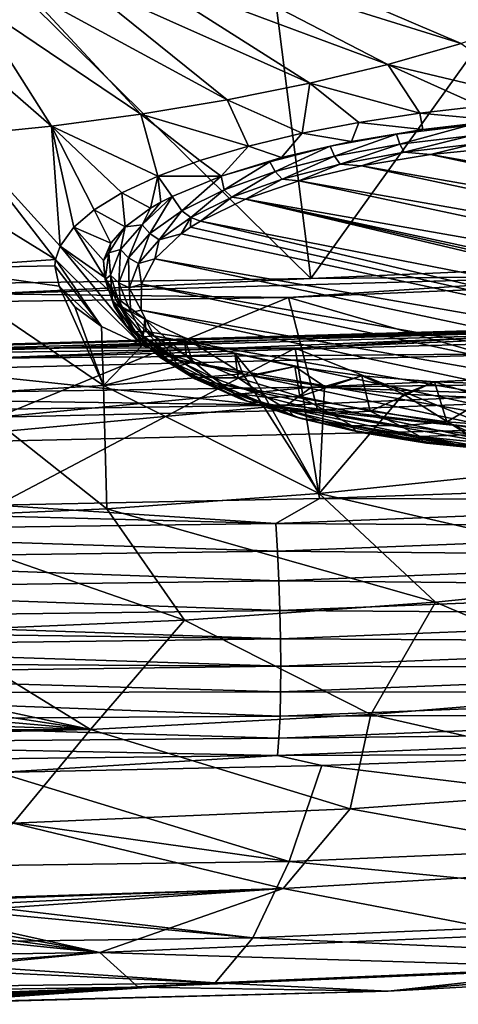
# Model space of a CAD drawing. Header units: metres. Extents: x -106 to 264, y -111 to 81.
# Tile 300 of 549: x 202.82 to 206.4, y -9.84 to -1.81. Entities that reach past the tile are written whole.
import ezdxf

# ---------------------------------------------------------------- set-up
doc = ezdxf.new("R2010")
doc.units = ezdxf.units.M
doc.layers.add('solid_20422013', color=7, linetype='CONTINUOUS')

msp = doc.modelspace()

# ---------------------------------------------------------------- linework, layer by layer
at = {"layer": 'solid_20422013'}
for points in [[(209.049133, 1.446403, 254.660919), (204.540833, 1.251713, 255.20369), (205.196518, -3.924996, 260.995056)], [(209.049133, 1.446403, 254.660919), (205.196518, -3.924996, 260.995056), (210.354843, -3.698976, 260.367249)], [(204.540833, 1.251713, 255.20369), (200, 1.187501, 255.384064), (205.196518, -3.924996, 260.995056)], [(200, 1.187501, 255.384064), (200, -4.000521, 261.204834), (205.196518, -3.924996, 260.995056)], [(204.441162, -1.160505, 202.091492), (204.763611, -1.031543, 201.733292), (206.977188, -1.818644, 204.3358)], [(204.763611, -1.031543, 201.733292), (207.483765, -1.616042, 203.773056), (206.977188, -1.818644, 204.3358)], [(204.088379, -1.280007, 202.423416), (204.441162, -1.160505, 202.091492), (206.422958, -2.006384, 204.857269)], [(204.441162, -1.160505, 202.091492), (206.977188, -1.818644, 204.3358), (206.422958, -2.006384, 204.857269)], [(203.707672, -1.389232, 202.726807), (204.088379, -1.280007, 202.423416), (205.824844, -2.177979, 205.333893)], [(204.088379, -1.280007, 202.423416), (206.422958, -2.006384, 204.857269), (205.824844, -2.177979, 205.333893)], [(203.301636, -1.487434, 202.999573), (203.707672, -1.389232, 202.726807), (205.186951, -2.332258, 205.762421)], [(203.707672, -1.389232, 202.726807), (205.824844, -2.177979, 205.333893), (205.186951, -2.332258, 205.762421)], [(202.873032, -1.573943, 203.239868), (203.301636, -1.487434, 202.999573), (204.513611, -2.468165, 206.139923)], [(203.301636, -1.487434, 202.999573), (205.186951, -2.332258, 205.762421), (204.513611, -2.468165, 206.139923)], [(202.42482, -1.648168, 203.44603), (202.873032, -1.573943, 203.239868), (203.809448, -2.584774, 206.463821)], [(202.873032, -1.573943, 203.239868), (204.513611, -2.468165, 206.139923), (203.809448, -2.584774, 206.463821)], [(201.960037, -1.709601, 203.616669), (202.42482, -1.648168, 203.44603), (203.079269, -2.681287, 206.731888)], [(202.42482, -1.648168, 203.44603), (203.809448, -2.584774, 206.463821), (203.079269, -2.681287, 206.731888)], [(201.960037, -1.709601, 203.616669), (203.079269, -2.681287, 206.731888), (202.328049, -2.757045, 206.942322)], [(207.093185, -2.479435, 206.43718), (205.824844, -2.177979, 205.333893), (206.422958, -2.006384, 204.857269)], [(206.0849, -2.576695, 206.635284), (205.186951, -2.332258, 205.762421), (205.824844, -2.177979, 205.333893)], [(206.58197, -2.519749, 206.506287), (206.0849, -2.576695, 206.635284), (205.824844, -2.177979, 205.333893)], [(207.093185, -2.479435, 206.43718), (206.58197, -2.519749, 206.506287), (205.824844, -2.177979, 205.333893)], [(205.126205, -2.739291, 207.069077), (204.513611, -2.468165, 206.139923), (205.186951, -2.332258, 205.762421)], [(205.588562, -2.650966, 206.825211), (205.126205, -2.739291, 207.069077), (205.186951, -2.332258, 205.762421)], [(206.0849, -2.576695, 206.635284), (205.588562, -2.650966, 206.825211), (205.186951, -2.332258, 205.762421)], [(204.686691, -2.845239, 207.377563), (203.809448, -2.584774, 206.463821), (204.513611, -2.468165, 206.139923)], [(205.126205, -2.739291, 207.069077), (204.686691, -2.845239, 207.377563), (204.513611, -2.468165, 206.139923)], [(206.735596, -2.635245, 206.898376), (206.0849, -2.576695, 206.635284), (206.58197, -2.519749, 206.506287)], [(203.9478, -3.090215, 208.13031), (203.079269, -2.681287, 206.731888), (203.809448, -2.584774, 206.463821)], [(204.290558, -2.961831, 207.729813), (203.9478, -3.090215, 208.13031), (203.809448, -2.584774, 206.463821)], [(204.686691, -2.845239, 207.377563), (204.290558, -2.961831, 207.729813), (203.809448, -2.584774, 206.463821)], [(206.111282, -2.709023, 207.068939), (205.588562, -2.650966, 206.825211), (206.0849, -2.576695, 206.635284)], [(206.735596, -2.635245, 206.898376), (206.111282, -2.709023, 207.068939), (206.0849, -2.576695, 206.635284)], [(206.479568, -2.675714, 206.959732), (206.111282, -2.709023, 207.068939), (206.735596, -2.635245, 206.898376)], [(203.151947, -3.659048, 210.007324), (202.328049, -2.757045, 206.942322), (203.079269, -2.681287, 206.731888)], [(203.261871, -3.505969, 209.487869), (203.151947, -3.659048, 210.007324), (203.079269, -2.681287, 206.731888)], [(203.427612, -3.363048, 209.011719), (203.261871, -3.505969, 209.487869), (203.079269, -2.681287, 206.731888)], [(203.654984, -3.226274, 208.565125), (203.427612, -3.363048, 209.011719), (203.079269, -2.681287, 206.731888)], [(203.9478, -3.090215, 208.13031), (203.654984, -3.226274, 208.565125), (203.079269, -2.681287, 206.731888)], [(205.528122, -2.807546, 207.329926), (205.126205, -2.739291, 207.069077), (205.588562, -2.650966, 206.825211)], [(206.111282, -2.709023, 207.068939), (205.528122, -2.807546, 207.329926), (205.588562, -2.650966, 206.825211)], [(205.896378, -2.745669, 207.154037), (205.528122, -2.807546, 207.329926), (206.111282, -2.709023, 207.068939)], [(206.479568, -2.675714, 206.959732), (205.896378, -2.745669, 207.154037), (206.111282, -2.709023, 207.068939)], [(205.923416, -2.828716, 207.188675), (205.896378, -2.745669, 207.154037), (206.479568, -2.675714, 206.959732)], [(205.923416, -2.828716, 207.188675), (206.479568, -2.675714, 206.959732), (206.496765, -2.75994, 206.99765)], [(203.113144, -3.767734, 210.381821), (201.560928, -2.811531, 207.093658), (202.328049, -2.757045, 206.942322)], [(203.151947, -3.659048, 210.007324), (203.113144, -3.767734, 210.381821), (202.328049, -2.757045, 206.942322)], [(204.955994, -2.937811, 207.705673), (204.686691, -2.845239, 207.377563), (205.126205, -2.739291, 207.069077)], [(205.528122, -2.807546, 207.329926), (204.955994, -2.937811, 207.705673), (205.126205, -2.739291, 207.069077)], [(205.352676, -2.845667, 207.431793), (204.955994, -2.937811, 207.705673), (205.528122, -2.807546, 207.329926)], [(205.896378, -2.745669, 207.154037), (205.352676, -2.845667, 207.431793), (205.528122, -2.807546, 207.329926)], [(205.388885, -2.927027, 207.461746), (205.352676, -2.845667, 207.431793), (205.896378, -2.745669, 207.154037)], [(205.388885, -2.927027, 207.461746), (205.896378, -2.745669, 207.154037), (205.923416, -2.828716, 207.188675)], [(205.923416, -2.828716, 207.188675), (206.496765, -2.75994, 206.99765), (205.957474, -2.894702, 207.246231)], [(206.496765, -2.75994, 206.99765), (206.518448, -2.827412, 207.059326), (205.957474, -2.894702, 207.246231)], [(203.113144, -3.767734, 210.381821), (202.093033, -3.838749, 210.580673), (201.560928, -2.811531, 207.093658)], [(204.464401, -3.088217, 208.163162), (204.290558, -2.961831, 207.729813), (204.686691, -2.845239, 207.377563)], [(204.955994, -2.937811, 207.705673), (204.464401, -3.088217, 208.163162), (204.686691, -2.845239, 207.377563)], [(205.352676, -2.845667, 207.431793), (204.861847, -2.973244, 207.786148), (204.955994, -2.937811, 207.705673)], [(204.906326, -3.052454, 207.810135), (204.861847, -2.973244, 207.786148), (205.352676, -2.845667, 207.431793)], [(204.906326, -3.052454, 207.810135), (205.352676, -2.845667, 207.431793), (205.388885, -2.927027, 207.461746)], [(205.388885, -2.927027, 207.461746), (205.923416, -2.828716, 207.188675), (205.434494, -2.99089, 207.513397)], [(205.923416, -2.828716, 207.188675), (205.957474, -2.894702, 207.246231), (205.434494, -2.99089, 207.513397)], [(205.957474, -2.894702, 207.246231), (206.518448, -2.827412, 207.059326), (206.172012, -2.912203, 207.251755)], [(206.518448, -2.827412, 207.059326), (206.772705, -2.853522, 207.08876), (206.172012, -2.912203, 207.251755)], [(211.085556, -3.772747, 209.642014), (206.172012, -2.912203, 207.251755), (206.772705, -2.853522, 207.08876)], [(204.464401, -3.088217, 208.163162), (203.9478, -3.090215, 208.13031), (204.290558, -2.961831, 207.729813)], [(204.861847, -2.973244, 207.786148), (204.464401, -3.088217, 208.163162), (204.955994, -2.937811, 207.705673)], [(204.906326, -3.052454, 207.810135), (205.388885, -2.927027, 207.461746), (204.962372, -3.113606, 207.854263)], [(205.388885, -2.927027, 207.461746), (205.434494, -2.99089, 207.513397), (204.962372, -3.113606, 207.854263)], [(205.434494, -2.99089, 207.513397), (205.957474, -2.894702, 207.246231), (205.609039, -3.005164, 207.509964)], [(205.957474, -2.894702, 207.246231), (206.172012, -2.912203, 207.251755), (205.609039, -3.005164, 207.509964)], [(211.187103, -3.982078, 210.22345), (205.609039, -3.005164, 207.509964), (206.172012, -2.912203, 207.251755)], [(211.187103, -3.982078, 210.22345), (206.172012, -2.912203, 207.251755), (211.085556, -3.772747, 209.642014)], [(204.48764, -3.201906, 208.22525), (204.464401, -3.088217, 208.163162), (204.861847, -2.973244, 207.786148)], [(204.48764, -3.201906, 208.22525), (204.861847, -2.973244, 207.786148), (204.906326, -3.052454, 207.810135)], [(204.962372, -3.113606, 207.854263), (205.434494, -2.99089, 207.513397), (205.098358, -3.128597, 207.852814)], [(205.434494, -2.99089, 207.513397), (205.609039, -3.005164, 207.509964), (205.098358, -3.128597, 207.852814)], [(211.185043, -4.19457, 210.81366), (205.098358, -3.128597, 207.852814), (205.609039, -3.005164, 207.509964)], [(211.185043, -4.19457, 210.81366), (205.609039, -3.005164, 207.509964), (211.187103, -3.982078, 210.22345)], [(203.888062, -3.350685, 209.000473), (203.654984, -3.226274, 208.565125), (203.9478, -3.090215, 208.13031)], [(203.97197, -3.302302, 208.843674), (203.888062, -3.350685, 209.000473), (203.9478, -3.090215, 208.13031)], [(204.464401, -3.088217, 208.163162), (204.063736, -3.255006, 208.690186), (203.9478, -3.090215, 208.13031)], [(204.063736, -3.255006, 208.690186), (203.97197, -3.302302, 208.843674), (203.9478, -3.090215, 208.13031)], [(204.464401, -3.088217, 208.163162), (204.143127, -3.371705, 208.696884), (204.063736, -3.255006, 208.690186)], [(204.48764, -3.201906, 208.22525), (204.143127, -3.371705, 208.696884), (204.464401, -3.088217, 208.163162)], [(204.48764, -3.201906, 208.22525), (204.906326, -3.052454, 207.810135), (204.552719, -3.25983, 208.260422)], [(204.906326, -3.052454, 207.810135), (204.962372, -3.113606, 207.854263), (204.552719, -3.25983, 208.260422)], [(204.552719, -3.25983, 208.260422), (204.962372, -3.113606, 207.854263), (204.663162, -3.278178, 208.268295)], [(204.962372, -3.113606, 207.854263), (205.098358, -3.128597, 207.852814), (204.663162, -3.278178, 208.268295)], [(211.07637, -4.401319, 211.387939), (204.663162, -3.278178, 208.268295), (205.098358, -3.128597, 207.852814)], [(211.07637, -4.401319, 211.387939), (205.098358, -3.128597, 207.852814), (211.185043, -4.19457, 210.81366)], [(204.48764, -3.201906, 208.22525), (204.215652, -3.42596, 208.721863), (204.143127, -3.371705, 208.696884)], [(204.48764, -3.201906, 208.22525), (204.552719, -3.25983, 208.260422), (204.215652, -3.42596, 208.721863)], [(203.680496, -3.501688, 209.500946), (203.427612, -3.363048, 209.011719), (203.654984, -3.226274, 208.565125)], [(203.680496, -3.501688, 209.500946), (203.654984, -3.226274, 208.565125), (203.888062, -3.350685, 209.000473)], [(203.819214, -3.487123, 209.213501), (203.97197, -3.302302, 208.843674), (204.063736, -3.255006, 208.690186)], [(203.881271, -3.55767, 209.213425), (203.819214, -3.487123, 209.213501), (204.063736, -3.255006, 208.690186)], [(203.881271, -3.55767, 209.213425), (204.063736, -3.255006, 208.690186), (204.143127, -3.371705, 208.696884)], [(204.552719, -3.25983, 208.260422), (204.2957, -3.455349, 208.760406), (204.215652, -3.42596, 208.721863)], [(204.552719, -3.25983, 208.260422), (204.663162, -3.278178, 208.268295), (204.2957, -3.455349, 208.760406)], [(204.663162, -3.278178, 208.268295), (210.7043, -4.708679, 212.241653), (204.2957, -3.455349, 208.760406)], [(210.786728, -4.657607, 212.099808), (210.7043, -4.708679, 212.241653), (204.663162, -3.278178, 208.268295)], [(210.862091, -4.605293, 211.954498), (204.663162, -3.278178, 208.268295), (211.07637, -4.401319, 211.387939)], [(210.786728, -4.657607, 212.099808), (204.663162, -3.278178, 208.268295), (210.862091, -4.605293, 211.954498)], [(203.563004, -3.636266, 209.95491), (203.261871, -3.505969, 209.487869), (203.427612, -3.363048, 209.011719)], [(203.680496, -3.501688, 209.500946), (203.563004, -3.636266, 209.95491), (203.427612, -3.363048, 209.011719)], [(203.819214, -3.487123, 209.213501), (203.680496, -3.501688, 209.500946), (203.888062, -3.350685, 209.000473)], [(203.819214, -3.487123, 209.213501), (203.888062, -3.350685, 209.000473), (203.97197, -3.302302, 208.843674)], [(203.881271, -3.55767, 209.213425), (204.143127, -3.371705, 208.696884), (203.959457, -3.607907, 209.227234)], [(204.143127, -3.371705, 208.696884), (204.215652, -3.42596, 208.721863), (203.959457, -3.607907, 209.227234)], [(203.959457, -3.607907, 209.227234), (204.215652, -3.42596, 208.721863), (204.137909, -3.558735, 209.047562)], [(204.215652, -3.42596, 208.721863), (204.213272, -3.506421, 208.902252), (204.137909, -3.558735, 209.047562)], [(204.215652, -3.42596, 208.721863), (204.2957, -3.455349, 208.760406), (204.213272, -3.506421, 208.902252)], [(203.514618, -3.915487, 210.924118), (203.151947, -3.659048, 210.007324), (203.261871, -3.505969, 209.487869)], [(203.50531, -3.776491, 210.437103), (203.514618, -3.915487, 210.924118), (203.261871, -3.505969, 209.487869)], [(203.563004, -3.636266, 209.95491), (203.50531, -3.776491, 210.437103), (203.261871, -3.505969, 209.487869)], [(203.547318, -3.71455, 210.092316), (203.563004, -3.636266, 209.95491), (203.680496, -3.501688, 209.500946)], [(203.643509, -3.688061, 209.771637), (203.547318, -3.71455, 210.092316), (203.680496, -3.501688, 209.500946)], [(203.819214, -3.487123, 209.213501), (203.643509, -3.688061, 209.771637), (203.680496, -3.501688, 209.500946)], [(203.708527, -3.75522, 209.762146), (203.643509, -3.688061, 209.771637), (203.819214, -3.487123, 209.213501)], [(203.708527, -3.75522, 209.762146), (203.819214, -3.487123, 209.213501), (203.881271, -3.55767, 209.213425)], [(204.213272, -3.506421, 208.902252), (210.336838, -4.88585, 212.733765), (204.137909, -3.558735, 209.047562)], [(204.2957, -3.455349, 208.760406), (210.336838, -4.88585, 212.733765), (204.213272, -3.506421, 208.902252)], [(204.2957, -3.455349, 208.760406), (210.7043, -4.708679, 212.241653), (210.336838, -4.88585, 212.733765)], [(203.708527, -3.75522, 209.762146), (203.881271, -3.55767, 209.213425), (203.790436, -3.801189, 209.764099)], [(203.881271, -3.55767, 209.213425), (203.959457, -3.607907, 209.227234), (203.790436, -3.801189, 209.764099)], [(203.790436, -3.801189, 209.764099), (203.959457, -3.607907, 209.227234), (203.92363, -3.762709, 209.61412)], [(204.137909, -3.558735, 209.047562), (210.336838, -4.88585, 212.733765), (203.92363, -3.762709, 209.61412)], [(203.959457, -3.607907, 209.227234), (204.137909, -3.558735, 209.047562), (203.92363, -3.762709, 209.61412)], [(203.819092, -4.470039, 212.935272), (203.113144, -3.767734, 210.381821), (203.151947, -3.659048, 210.007324)], [(203.624695, -4.089915, 211.551422), (203.819092, -4.470039, 212.935272), (203.151947, -3.659048, 210.007324)], [(203.514618, -3.915487, 210.924118), (203.624695, -4.089915, 211.551422), (203.151947, -3.659048, 210.007324)], [(203.547318, -3.71455, 210.092316), (203.50531, -3.776491, 210.437103), (203.563004, -3.636266, 209.95491)], [(203.643509, -3.688061, 209.771637), (203.562759, -3.895836, 210.348755), (203.547318, -3.71455, 210.092316)], [(203.629135, -3.959493, 210.329529), (203.562759, -3.895836, 210.348755), (203.643509, -3.688061, 209.771637)], [(203.629135, -3.959493, 210.329529), (203.643509, -3.688061, 209.771637), (203.708527, -3.75522, 209.762146)], [(203.106339, -3.820837, 210.566528), (202.093033, -3.838749, 210.580673), (203.113144, -3.767734, 210.381821)], [(203.106339, -3.820837, 210.566528), (203.113144, -3.767734, 210.381821), (203.489365, -4.316435, 212.352463)], [(203.489365, -4.316435, 212.352463), (203.113144, -3.767734, 210.381821), (203.819092, -4.470039, 212.935272)], [(203.516907, -3.932136, 210.696686), (203.50531, -3.776491, 210.437103), (203.547318, -3.71455, 210.092316)], [(203.562759, -3.895836, 210.348755), (203.516907, -3.932136, 210.696686), (203.547318, -3.71455, 210.092316)], [(203.629135, -3.959493, 210.329529), (203.708527, -3.75522, 209.762146), (203.712769, -4.001048, 210.319229)], [(203.708527, -3.75522, 209.762146), (203.790436, -3.801189, 209.764099), (203.712769, -4.001048, 210.319229)], [(203.790436, -3.801189, 209.764099), (203.92363, -3.762709, 209.61412), (203.814957, -3.969458, 210.1884)], [(203.92363, -3.762709, 209.61412), (209.901642, -5.035431, 213.149246), (203.814957, -3.969458, 210.1884)], [(203.92363, -3.762709, 209.61412), (210.336838, -4.88585, 212.733765), (209.901642, -5.035431, 213.149246)], [(210.354843, -3.698976, 260.367249), (205.196518, -3.924996, 260.995056), (207.64006, -3.904583, 260.804749)], [(203.106339, -3.820837, 210.566528), (203.142136, -3.986078, 211.149048), (202.093033, -3.838749, 210.580673)], [(202.093033, -3.838749, 210.580673), (203.503479, -4.795444, 214.118484), (202.345047, -4.864065, 214.309158)], [(203.142136, -3.986078, 211.149048), (203.503479, -4.795444, 214.118484), (202.093033, -3.838749, 210.580673)], [(203.106339, -3.820837, 210.566528), (203.489365, -4.316435, 212.352463), (203.142136, -3.986078, 211.149048)], [(203.516907, -3.932136, 210.696686), (203.514618, -3.915487, 210.924118), (203.50531, -3.776491, 210.437103)], [(203.712769, -4.001048, 210.319229), (203.790436, -3.801189, 209.764099), (203.814957, -3.969458, 210.1884)], [(205.196518, -3.924996, 260.995056), (200, -4.000521, 261.204834), (202.552719, -4.04981, 261.20813)], [(205.013535, -4.077833, 261.096161), (207.64006, -3.904583, 260.804749), (202.552719, -4.04981, 261.20813)], [(205.196518, -3.924996, 260.995056), (202.552719, -4.04981, 261.20813), (207.64006, -3.904583, 260.804749)], [(203.628693, -4.140683, 211.549637), (203.624695, -4.089915, 211.551422), (203.514618, -3.915487, 210.924118)], [(203.59021, -4.148546, 211.297791), (203.514618, -3.915487, 210.924118), (203.516907, -3.932136, 210.696686)], [(203.628693, -4.140683, 211.549637), (203.514618, -3.915487, 210.924118), (203.59021, -4.148546, 211.297791)], [(203.562759, -3.895836, 210.348755), (203.578949, -4.105332, 210.930649), (203.516907, -3.932136, 210.696686)], [(203.578949, -4.105332, 210.930649), (203.59021, -4.148546, 211.297791), (203.516907, -3.932136, 210.696686)], [(203.64505, -4.165457, 210.901611), (203.578949, -4.105332, 210.930649), (203.562759, -3.895836, 210.348755)], [(203.64505, -4.165457, 210.901611), (203.562759, -3.895836, 210.348755), (203.629135, -3.959493, 210.329529)], [(205.013535, -4.077833, 261.096161), (207.844421, -4.901326, 260.47876), (209.99292, -3.867894, 260.513031)], [(205.013535, -4.077833, 261.096161), (209.99292, -3.867894, 260.513031), (207.64006, -3.904583, 260.804749)], [(203.142136, -3.986078, 211.149048), (203.269318, -4.154876, 211.756836), (203.503479, -4.795444, 214.118484)], [(203.142136, -3.986078, 211.149048), (203.489365, -4.316435, 212.352463), (203.269318, -4.154876, 211.756836)], [(203.629135, -3.959493, 210.329529), (203.712769, -4.001048, 210.319229), (203.728333, -4.202563, 210.878952)], [(203.64505, -4.165457, 210.901611), (203.629135, -3.959493, 210.329529), (203.728333, -4.202563, 210.878952)], [(203.712769, -4.001048, 210.319229), (203.814957, -3.969458, 210.1884), (203.812897, -4.181951, 210.77861)], [(203.728333, -4.202563, 210.878952), (203.712769, -4.001048, 210.319229), (203.812897, -4.181951, 210.77861)], [(203.814957, -3.969458, 210.1884), (209.390961, -5.158864, 213.492096), (203.812897, -4.181951, 210.77861)], [(203.814957, -3.969458, 210.1884), (209.901642, -5.035431, 213.149246), (209.390961, -5.158864, 213.492096)], [(205.013535, -4.077833, 261.096161), (202.552719, -4.04981, 261.20813), (200, -4.147972, 261.290955)], [(205.013535, -4.077833, 261.096161), (200, -4.147972, 261.290955), (202.635468, -5.053631, 260.901794)], [(205.013535, -4.077833, 261.096161), (202.635468, -5.053631, 260.901794), (205.250275, -4.996158, 260.742157)], [(203.624695, -4.089915, 211.551422), (203.841476, -4.255506, 212.157333), (203.819092, -4.470039, 212.935272)], [(203.628693, -4.140683, 211.549637), (203.841476, -4.255506, 212.157333), (203.624695, -4.089915, 211.551422)], [(205.013535, -4.077833, 261.096161), (205.250275, -4.996158, 260.742157), (207.844421, -4.901326, 260.47876)], [(203.269318, -4.154876, 211.756836), (203.489365, -4.316435, 212.352463), (203.503479, -4.795444, 214.118484)], [(203.578949, -4.105332, 210.930649), (203.691696, -4.311391, 211.503006), (203.59021, -4.148546, 211.297791)], [(203.75589, -4.368042, 211.464325), (203.691696, -4.311391, 211.503006), (203.578949, -4.105332, 210.930649)], [(203.75589, -4.368042, 211.464325), (203.578949, -4.105332, 210.930649), (203.64505, -4.165457, 210.901611)], [(203.628693, -4.140683, 211.549637), (203.59021, -4.148546, 211.297791), (203.765305, -4.358146, 211.879974)], [(203.691696, -4.311391, 211.503006), (203.765305, -4.358146, 211.879974), (203.59021, -4.148546, 211.297791)], [(203.852859, -4.356184, 212.148209), (203.841476, -4.255506, 212.157333), (203.628693, -4.140683, 211.549637)], [(203.852859, -4.356184, 212.148209), (203.628693, -4.140683, 211.549637), (203.765305, -4.358146, 211.879974)], [(203.64505, -4.165457, 210.901611), (203.728333, -4.202563, 210.878952), (203.836792, -4.400771, 211.429504)], [(203.75589, -4.368042, 211.464325), (203.64505, -4.165457, 210.901611), (203.836792, -4.400771, 211.429504)], [(203.728333, -4.202563, 210.878952), (203.812897, -4.181951, 210.77861), (203.914444, -4.391281, 211.360046)], [(203.836792, -4.400771, 211.429504), (203.728333, -4.202563, 210.878952), (203.914444, -4.391281, 211.360046)], [(203.812897, -4.181951, 210.77861), (209.390961, -5.158864, 213.492096), (208.827988, -5.251824, 213.750305)], [(203.812897, -4.181951, 210.77861), (208.827988, -5.251824, 213.750305), (203.914444, -4.391281, 211.360046)], [(203.841476, -4.255506, 212.157333), (204.233566, -4.605182, 213.465836), (203.819092, -4.470039, 212.935272)], [(203.841476, -4.255506, 212.157333), (204.162476, -4.406181, 212.7276), (204.233566, -4.605182, 213.465836)], [(203.852859, -4.356184, 212.148209), (204.162476, -4.406181, 212.7276), (203.841476, -4.255506, 212.157333)], [(202.570831, -4.508608, 261.383453), (202.573898, -4.470272, 261.474518), (207.7034, -4.323575, 261.067047)], [(207.694244, -4.362087, 260.976471), (202.570831, -4.508608, 261.383453), (207.7034, -4.323575, 261.067047)], [(202.573898, -4.470272, 261.474518), (202.577698, -4.463624, 261.573059), (207.714813, -4.31671, 261.164978)], [(207.7034, -4.323575, 261.067047), (202.573898, -4.470272, 261.474518), (207.714813, -4.31671, 261.164978)], [(207.714813, -4.31671, 261.164978), (202.577698, -4.463624, 261.573059), (207.727219, -4.342237, 261.259674)], [(203.489365, -4.316435, 212.352463), (203.819092, -4.470039, 212.935272), (203.503479, -4.795444, 214.118484)], [(203.691696, -4.311391, 211.503006), (203.898209, -4.508939, 212.051712), (203.765305, -4.358146, 211.879974)], [(203.958923, -4.56226, 212.003784), (203.898209, -4.508939, 212.051712), (203.691696, -4.311391, 211.503006)], [(203.958923, -4.56226, 212.003784), (203.691696, -4.311391, 211.503006), (203.75589, -4.368042, 211.464325)], [(210.10141, -4.279565, 261.01416), (205.067978, -4.491922, 261.604004), (207.889252, -5.624701, 262.616608)], [(207.727219, -4.342237, 261.259674), (205.067978, -4.491922, 261.604004), (210.10141, -4.279565, 261.01416)], [(202.568848, -4.574471, 261.309753), (202.570831, -4.508608, 261.383453), (207.694244, -4.362087, 260.976471)], [(207.688309, -4.428063, 260.903107), (202.568848, -4.574471, 261.309753), (207.694244, -4.362087, 260.976471)], [(202.577698, -4.463624, 261.573059), (202.581848, -4.489387, 261.668396), (207.727219, -4.342237, 261.259674)], [(207.727219, -4.342237, 261.259674), (202.581848, -4.489387, 261.668396), (205.067978, -4.491922, 261.604004)], [(203.75589, -4.368042, 211.464325), (203.836792, -4.400771, 211.429504), (204.035431, -4.590792, 211.957306)], [(203.958923, -4.56226, 212.003784), (203.75589, -4.368042, 211.464325), (204.035431, -4.590792, 211.957306)], [(203.852859, -4.356184, 212.148209), (203.765305, -4.358146, 211.879974), (204.037628, -4.555478, 212.428085)], [(203.898209, -4.508939, 212.051712), (204.037628, -4.555478, 212.428085), (203.765305, -4.358146, 211.879974)], [(203.836792, -4.400771, 211.429504), (203.914444, -4.391281, 211.360046), (204.120361, -4.591221, 211.915405)], [(204.035431, -4.590792, 211.957306), (203.836792, -4.400771, 211.429504), (204.120361, -4.591221, 211.915405)], [(204.180725, -4.555861, 212.702835), (204.162476, -4.406181, 212.7276), (203.852859, -4.356184, 212.148209)], [(204.180725, -4.555861, 212.702835), (203.852859, -4.356184, 212.148209), (204.037628, -4.555478, 212.428085)], [(203.914444, -4.391281, 211.360046), (208.827988, -5.251824, 213.750305), (208.227295, -5.310506, 213.9133)], [(203.914444, -4.391281, 211.360046), (208.227295, -5.310506, 213.9133), (204.120361, -4.591221, 211.915405)], [(204.162476, -4.406181, 212.7276), (204.640533, -4.700605, 213.85643), (204.233566, -4.605182, 213.465836)], [(204.162476, -4.406181, 212.7276), (204.577164, -4.536115, 213.239883), (204.640533, -4.700605, 213.85643)], [(204.180725, -4.555861, 212.702835), (204.577164, -4.536115, 213.239883), (204.162476, -4.406181, 212.7276)], [(202.581848, -4.489387, 261.668396), (200, -4.562869, 261.801056), (205.067978, -4.491922, 261.604004)], [(205.067978, -4.491922, 261.604004), (200, -4.562869, 261.801056), (202.635956, -5.772784, 263.029877)], [(207.190887, -4.534864, 260.912201), (202.568848, -4.574471, 261.309753), (207.688309, -4.428063, 260.903107)], [(205.067978, -4.491922, 261.604004), (202.635956, -5.772784, 263.029877), (205.267212, -5.717102, 262.874664)], [(203.819092, -4.470039, 212.935272), (204.233566, -4.605182, 213.465836), (203.503479, -4.795444, 214.118484)], [(205.067978, -4.491922, 261.604004), (205.267212, -5.717102, 262.874664), (207.889252, -5.624701, 262.616608)], [(207.190887, -4.534864, 260.912201), (202.048691, -4.667281, 261.279999), (202.568848, -4.574471, 261.309753)], [(206.710251, -5.156929, 260.745911), (202.048691, -4.667281, 261.279999), (207.190887, -4.534864, 260.912201)], [(203.898209, -4.508939, 212.051712), (204.19342, -4.693111, 212.563263), (204.037628, -4.555478, 212.428085)], [(204.249161, -4.743327, 212.506714), (204.19342, -4.693111, 212.563263), (203.898209, -4.508939, 212.051712)], [(204.249161, -4.743327, 212.506714), (203.898209, -4.508939, 212.051712), (203.958923, -4.56226, 212.003784)], [(203.958923, -4.56226, 212.003784), (204.035431, -4.590792, 211.957306), (204.319397, -4.767947, 212.449371)], [(204.249161, -4.743327, 212.506714), (203.958923, -4.56226, 212.003784), (204.319397, -4.767947, 212.449371)], [(204.19342, -4.693111, 212.563263), (204.400101, -4.735404, 212.927856), (204.037628, -4.555478, 212.428085)], [(204.180725, -4.555861, 212.702835), (204.037628, -4.555478, 212.428085), (204.400101, -4.735404, 212.927856)], [(204.602997, -4.734038, 213.197739), (204.577164, -4.536115, 213.239883), (204.180725, -4.555861, 212.702835)], [(204.602997, -4.734038, 213.197739), (204.180725, -4.555861, 212.702835), (204.400101, -4.735404, 212.927856)], [(204.577164, -4.536115, 213.239883), (204.726212, -4.717211, 213.926453), (204.640533, -4.700605, 213.85643)], [(204.577164, -4.536115, 213.239883), (205.064407, -4.640707, 213.672256), (204.726212, -4.717211, 213.926453)], [(204.602997, -4.734038, 213.197739), (205.064407, -4.640707, 213.672256), (204.577164, -4.536115, 213.239883)], [(204.233566, -4.605182, 213.465836), (204.640533, -4.700605, 213.85643), (203.503479, -4.795444, 214.118484)], [(204.035431, -4.590792, 211.957306), (204.120361, -4.591221, 211.915405), (204.420441, -4.77671, 212.430618)], [(204.319397, -4.767947, 212.449371), (204.035431, -4.590792, 211.957306), (204.420441, -4.77671, 212.430618)], [(204.120361, -4.591221, 211.915405), (208.227295, -5.310506, 213.9133), (207.606995, -5.334804, 213.980789)], [(204.120361, -4.591221, 211.915405), (207.606995, -5.334804, 213.980789), (204.420441, -4.77671, 212.430618)], [(205.107635, -4.885646, 213.618851), (205.064407, -4.640707, 213.672256), (204.602997, -4.734038, 213.197739)], [(205.064407, -4.640707, 213.672256), (205.308151, -4.805931, 214.317795), (204.726212, -4.717211, 213.926453)], [(205.064407, -4.640707, 213.672256), (205.611237, -4.718028, 214.019592), (205.308151, -4.805931, 214.317795)], [(205.107635, -4.885646, 213.618851), (205.611237, -4.718028, 214.019592), (205.064407, -4.640707, 213.672256)], [(210.323471, -4.584737, 259.599396), (205.202682, -4.809707, 260.224274), (209.933167, -4.748433, 259.611267)], [(207.844421, -4.901326, 260.47876), (205.202682, -4.809707, 260.224274), (210.323471, -4.584737, 259.599396)], [(206.710251, -5.156929, 260.745911), (201.563629, -5.275629, 261.075592), (202.048691, -4.667281, 261.279999)], [(203.503479, -4.795444, 214.118484), (204.640533, -4.700605, 213.85643), (205.264511, -5.676715, 217.722717)], [(204.19342, -4.693111, 212.563263), (204.570038, -4.859373, 213.02507), (204.400101, -4.735404, 212.927856)], [(204.619431, -4.906786, 212.960739), (204.570038, -4.859373, 213.02507), (204.19342, -4.693111, 212.563263)], [(204.619431, -4.906786, 212.960739), (204.19342, -4.693111, 212.563263), (204.249161, -4.743327, 212.506714)], [(204.602997, -4.734038, 213.197739), (204.400101, -4.735404, 212.927856), (204.843292, -4.893241, 213.366257)], [(204.570038, -4.859373, 213.02507), (204.843292, -4.893241, 213.366257), (204.400101, -4.735404, 212.927856)], [(205.107635, -4.885646, 213.618851), (204.602997, -4.734038, 213.197739), (204.843292, -4.893241, 213.366257)], [(204.640533, -4.700605, 213.85643), (204.726212, -4.717211, 213.926453), (205.264511, -5.676715, 217.722717)], [(204.726212, -4.717211, 213.926453), (205.308151, -4.805931, 214.317795), (205.264511, -5.676715, 217.722717)], [(205.680313, -5.006376, 213.954178), (205.611237, -4.718028, 214.019592), (205.107635, -4.885646, 213.618851)], [(205.611237, -4.718028, 214.019592), (205.952667, -4.866385, 214.619232), (205.308151, -4.805931, 214.317795)], [(205.611237, -4.718028, 214.019592), (206.204285, -4.767986, 214.276169), (205.952667, -4.866385, 214.619232)], [(205.680313, -5.006376, 213.954178), (206.204285, -4.767986, 214.276169), (205.611237, -4.718028, 214.019592)], [(205.202682, -4.809707, 260.224274), (200, -4.886593, 260.437836), (205.000504, -4.956953, 260.19043)], [(202.635468, -5.053631, 260.901794), (200, -4.886593, 260.437836), (205.202682, -4.809707, 260.224274)], [(202.345047, -4.864065, 214.309158), (203.503479, -4.795444, 214.118484), (203.530685, -5.802644, 218.07251)], [(205.250275, -4.996158, 260.742157), (202.635468, -5.053631, 260.901794), (205.202682, -4.809707, 260.224274)], [(203.503479, -4.795444, 214.118484), (205.264511, -5.676715, 217.722717), (203.530685, -5.802644, 218.07251)], [(204.249161, -4.743327, 212.506714), (204.319397, -4.767947, 212.449371), (204.681671, -4.927874, 212.893585)], [(204.619431, -4.906786, 212.960739), (204.249161, -4.743327, 212.506714), (204.681671, -4.927874, 212.893585)], [(204.681671, -4.927874, 212.893585), (204.319397, -4.767947, 212.449371), (204.420441, -4.77671, 212.430618)], [(204.420441, -4.77671, 212.430618), (207.606995, -5.334804, 213.980789), (206.984314, -5.322731, 213.94725)], [(204.420441, -4.77671, 212.430618), (206.984314, -5.322731, 213.94725), (204.809479, -4.941827, 212.889252)], [(204.681671, -4.927874, 212.893585), (204.420441, -4.77671, 212.430618), (204.809479, -4.941827, 212.889252)], [(205.000504, -4.956953, 260.19043), (206.710251, -5.156929, 260.745911), (209.933167, -4.748433, 259.611267)], [(205.202682, -4.809707, 260.224274), (205.000504, -4.956953, 260.19043), (209.933167, -4.748433, 259.611267)], [(207.844421, -4.901326, 260.47876), (205.250275, -4.996158, 260.742157), (205.202682, -4.809707, 260.224274)], [(205.308151, -4.805931, 214.317795), (205.952667, -4.866385, 214.619232), (205.264511, -5.676715, 217.722717)], [(206.304733, -5.092794, 214.194214), (206.204285, -4.767986, 214.276169), (205.680313, -5.006376, 213.954178)], [(206.204285, -4.767986, 214.276169), (206.625031, -4.896027, 214.817123), (205.952667, -4.866385, 214.619232)], [(206.204285, -4.767986, 214.276169), (206.827835, -4.788921, 214.437408), (206.625031, -4.896027, 214.817123)], [(206.304733, -5.092794, 214.194214), (206.827835, -4.788921, 214.437408), (206.204285, -4.767986, 214.276169)], [(206.963135, -5.142442, 214.332123), (206.827835, -4.788921, 214.437408), (206.304733, -5.092794, 214.194214)], [(200, -4.886593, 260.437836), (200, -5.027726, 260.387024), (205.000504, -4.956953, 260.19043)], [(202.345047, -4.864065, 214.309158), (203.530685, -5.802644, 218.07251), (201.771667, -5.878566, 218.283401)], [(204.570038, -4.859373, 213.02507), (205.018814, -5.00363, 213.425766), (204.843292, -4.893241, 213.366257)], [(205.060638, -5.048611, 213.354675), (205.018814, -5.00363, 213.425766), (204.570038, -4.859373, 213.02507)], [(205.060638, -5.048611, 213.354675), (204.570038, -4.859373, 213.02507), (204.619431, -4.906786, 212.960739)], [(205.107635, -4.885646, 213.618851), (204.843292, -4.893241, 213.366257), (205.355652, -5.024878, 213.731903)], [(205.018814, -5.00363, 213.425766), (205.355652, -5.024878, 213.731903), (204.843292, -4.893241, 213.366257)], [(205.680313, -5.006376, 213.954178), (205.107635, -4.885646, 213.618851), (205.355652, -5.024878, 213.731903)], [(205.952667, -4.866385, 214.619232), (206.960785, -5.501677, 217.236511), (205.264511, -5.676715, 217.722717)], [(205.952667, -4.866385, 214.619232), (206.625031, -4.896027, 214.817123), (206.960785, -5.501677, 217.236511)], [(200, -5.027726, 260.387024), (201.563629, -5.275629, 261.075592), (205.000504, -4.956953, 260.19043)], [(205.000504, -4.956953, 260.19043), (201.563629, -5.275629, 261.075592), (206.710251, -5.156929, 260.745911)], [(204.619431, -4.906786, 212.960739), (204.681671, -4.927874, 212.893585), (205.113342, -5.066635, 213.279007)], [(205.060638, -5.048611, 213.354675), (204.619431, -4.906786, 212.960739), (205.113342, -5.066635, 213.279007)], [(205.113342, -5.066635, 213.279007), (204.681671, -4.927874, 212.893585), (204.809479, -4.941827, 212.889252)], [(204.809479, -4.941827, 212.889252), (206.984314, -5.322731, 213.94725), (206.376373, -5.276134, 213.817825)], [(204.809479, -4.941827, 212.889252), (206.376373, -5.276134, 213.817825), (205.273178, -5.082919, 213.281143)], [(205.113342, -5.066635, 213.279007), (204.809479, -4.941827, 212.889252), (205.273178, -5.082919, 213.281143)], [(205.018814, -5.00363, 213.425766), (205.528671, -5.122331, 213.755463), (205.355652, -5.024878, 213.731903)], [(205.561905, -5.165311, 213.678818), (205.528671, -5.122331, 213.755463), (205.018814, -5.00363, 213.425766)], [(205.561905, -5.165311, 213.678818), (205.018814, -5.00363, 213.425766), (205.060638, -5.048611, 213.354675)], [(205.060638, -5.048611, 213.354675), (205.113342, -5.066635, 213.279007), (205.603775, -5.180814, 213.596146)], [(205.561905, -5.165311, 213.678818), (205.060638, -5.048611, 213.354675), (205.603775, -5.180814, 213.596146)], [(205.680313, -5.006376, 213.954178), (205.355652, -5.024878, 213.731903), (205.923843, -5.126888, 214.015244)], [(205.528671, -5.122331, 213.755463), (205.923843, -5.126888, 214.015244), (205.355652, -5.024878, 213.731903)], [(206.304733, -5.092794, 214.194214), (205.680313, -5.006376, 213.954178), (205.923843, -5.126888, 214.015244)], [(205.603775, -5.180814, 213.596146), (205.113342, -5.066635, 213.279007), (205.273178, -5.082919, 213.281143)], [(205.273178, -5.082919, 213.281143), (206.376373, -5.276134, 213.817825), (205.801163, -5.194997, 213.592453)], [(205.603775, -5.180814, 213.596146), (205.273178, -5.082919, 213.281143), (205.801163, -5.194997, 213.592453)], [(205.528671, -5.122331, 213.755463), (206.087082, -5.212552, 214.006073), (205.923843, -5.126888, 214.015244)], [(206.110901, -5.254011, 213.925186), (206.087082, -5.212552, 214.006073), (205.528671, -5.122331, 213.755463)], [(206.110901, -5.254011, 213.925186), (205.528671, -5.122331, 213.755463), (205.561905, -5.165311, 213.678818)], [(206.304733, -5.092794, 214.194214), (205.923843, -5.126888, 214.015244), (206.533066, -5.196616, 214.208923)], [(206.087082, -5.212552, 214.006073), (206.533066, -5.196616, 214.208923), (205.923843, -5.126888, 214.015244)], [(206.963135, -5.142442, 214.332123), (206.304733, -5.092794, 214.194214), (206.533066, -5.196616, 214.208923)], [(205.561905, -5.165311, 213.678818), (205.603775, -5.180814, 213.596146), (206.140915, -5.267598, 213.837204)], [(206.110901, -5.254011, 213.925186), (205.561905, -5.165311, 213.678818), (206.140915, -5.267598, 213.837204)], [(206.140915, -5.267598, 213.837204), (205.603775, -5.180814, 213.596146), (205.801163, -5.194997, 213.592453)], [(206.140915, -5.267598, 213.837204), (205.801163, -5.194997, 213.592453), (206.376373, -5.276134, 213.817825)], [(206.087082, -5.212552, 214.006073), (206.680283, -5.272073, 214.171402), (206.533066, -5.196616, 214.208923)], [(206.694092, -5.312528, 214.087723), (206.680283, -5.272073, 214.171402), (206.087082, -5.212552, 214.006073)], [(206.694092, -5.312528, 214.087723), (206.087082, -5.212552, 214.006073), (206.110901, -5.254011, 213.925186)], [(206.110901, -5.254011, 213.925186), (206.140915, -5.267598, 213.837204), (206.711502, -5.324851, 213.996231)], [(206.694092, -5.312528, 214.087723), (206.110901, -5.254011, 213.925186), (206.711502, -5.324851, 213.996231)], [(206.711502, -5.324851, 213.996231), (206.140915, -5.267598, 213.837204), (206.376373, -5.276134, 213.817825)], [(206.711502, -5.324851, 213.996231), (206.376373, -5.276134, 213.817825), (206.984314, -5.322731, 213.94725)], [(205.264511, -5.676715, 217.722717), (206.960785, -5.501677, 217.236511), (208.216568, -6.359121, 221.079102)], [(203.530685, -5.802644, 218.07251), (205.264511, -5.676715, 217.722717), (206.212921, -6.563031, 221.645493)], [(205.264511, -5.676715, 217.722717), (208.216568, -6.359121, 221.079102), (206.212921, -6.563031, 221.645493)], [(209.789108, -5.73071, 262.53186), (207.889252, -5.624701, 262.616608), (205.267212, -5.717102, 262.874664)], [(204.909256, -5.922247, 263.06723), (202.635956, -5.772784, 263.029877), (200, -5.791646, 263.08194)], [(204.909256, -5.922247, 263.06723), (205.267212, -5.717102, 262.874664), (202.635956, -5.772784, 263.029877)], [(204.909256, -5.922247, 263.06723), (209.789108, -5.73071, 262.53186), (205.267212, -5.717102, 262.874664)], [(209.818771, -5.956168, 262.653107), (209.789108, -5.73071, 262.53186), (204.909256, -5.922247, 263.06723)], [(204.909256, -5.922247, 263.06723), (200, -5.791646, 263.08194), (200, -5.98846, 263.247253)], [(201.771667, -5.878566, 218.283401), (203.530685, -5.802644, 218.07251), (204.166092, -6.709705, 222.052917)], [(203.530685, -5.802644, 218.07251), (206.212921, -6.563031, 221.645493), (204.166092, -6.709705, 222.052917)], [(204.924149, -6.148603, 263.190277), (204.909256, -5.922247, 263.06723), (200, -5.98846, 263.247253)], [(201.771667, -5.878566, 218.283401), (204.166092, -6.709705, 222.052917), (202.090317, -6.798123, 222.298523)], [(209.818771, -5.956168, 262.653107), (204.909256, -5.922247, 263.06723), (204.924149, -6.148603, 263.190277)], [(204.924149, -6.148603, 263.190277), (200, -5.98846, 263.247253), (200, -6.212532, 263.369812)], [(209.818771, -5.956168, 262.653107), (204.924149, -6.148603, 263.190277), (209.842453, -6.197228, 262.727936)], [(204.924149, -6.148603, 263.190277), (200, -6.212532, 263.369812), (204.93605, -6.390467, 263.266479)], [(204.924149, -6.148603, 263.190277), (204.93605, -6.390467, 263.266479), (209.842453, -6.197228, 262.727936)], [(204.93605, -6.390467, 263.266479), (200, -6.212532, 263.369812), (200, -6.45423, 263.446228)], [(209.842453, -6.197228, 262.727936), (204.93605, -6.390467, 263.266479), (209.859131, -6.436743, 262.755402)], [(204.93605, -6.390467, 263.266479), (200, -6.45423, 263.446228), (204.944427, -6.630646, 263.294922)], [(204.93605, -6.390467, 263.266479), (204.944427, -6.630646, 263.294922), (209.859131, -6.436743, 262.755402)], [(206.212921, -6.563031, 221.645493), (208.216568, -6.359121, 221.079102), (207.937317, -7.296455, 225.476669)], [(204.944427, -6.630646, 263.294922), (200, -6.45423, 263.446228), (200, -6.695174, 263.475067)], [(209.859131, -6.436743, 262.755402), (204.944427, -6.630646, 263.294922), (209.868851, -6.667677, 262.738464)], [(204.166092, -6.709705, 222.052917), (206.212921, -6.563031, 221.645493), (205.685257, -7.479162, 225.984161)], [(206.212921, -6.563031, 221.645493), (207.937317, -7.296455, 225.476669), (205.685257, -7.479162, 225.984161)], [(204.944427, -6.630646, 263.294922), (200, -6.695174, 263.475067), (204.949295, -6.862096, 263.278503)], [(204.944427, -6.630646, 263.294922), (204.949295, -6.862096, 263.278503), (209.868851, -6.667677, 262.738464)], [(204.949295, -6.862096, 263.278503), (200, -6.695174, 263.475067), (200, -6.793774, 263.473419)], [(202.090317, -6.798123, 222.298523), (204.166092, -6.709705, 222.052917), (203.397598, -7.600982, 226.322525)], [(204.166092, -6.709705, 222.052917), (205.685257, -7.479162, 225.984161), (203.397598, -7.600982, 226.322525)], [(209.868851, -6.667677, 262.738464), (204.949295, -6.862096, 263.278503), (209.872375, -6.889664, 262.682434)], [(204.949295, -6.862096, 263.278503), (200, -6.793774, 263.473419), (200, -6.926191, 263.458984)], [(202.032135, -7.309327, 224.734329), (202.090317, -6.798123, 222.298523), (203.397598, -7.600982, 226.322525)], [(204.949295, -6.862096, 263.278503), (200, -6.926191, 263.458984), (204.951065, -7.084466, 263.222565)], [(204.949295, -6.862096, 263.278503), (204.951065, -7.084466, 263.222565), (209.872375, -6.889664, 262.682434)], [(209.872375, -6.889664, 262.682434), (204.951065, -7.084466, 263.222565), (209.869659, -7.10121, 262.587616)], [(204.951065, -7.084466, 263.222565), (200, -6.926191, 263.458984), (200, -7.058358, 263.430725)], [(204.951065, -7.084466, 263.222565), (200, -7.058358, 263.430725), (200, -7.150874, 263.402527)], [(204.951065, -7.084466, 263.222565), (200, -7.150874, 263.402527), (204.949707, -7.296257, 263.127502)], [(204.951065, -7.084466, 263.222565), (204.949707, -7.296257, 263.127502), (209.869659, -7.10121, 262.587616)], [(209.869659, -7.10121, 262.587616), (204.949707, -7.296257, 263.127502), (209.859924, -7.299495, 262.449524)], [(204.949707, -7.296257, 263.127502), (200, -7.150874, 263.402527), (200, -7.306574, 263.337036)], [(204.949707, -7.296257, 263.127502), (200, -7.306574, 263.337036), (204.944824, -7.494633, 262.988678)], [(204.944824, -7.494633, 262.988678), (200, -7.306574, 263.337036), (200, -7.524862, 263.19751)], [(204.949707, -7.296257, 263.127502), (204.944824, -7.494633, 262.988678), (209.859924, -7.299495, 262.449524)], [(209.859924, -7.299495, 262.449524), (204.944824, -7.494633, 262.988678), (209.842865, -7.476814, 262.269012)], [(205.685257, -7.479162, 225.984161), (207.937317, -7.296455, 225.476669), (208.227417, -8.055828, 229.743988)], [(202.001373, -7.391155, 225.141266), (202.032135, -7.309327, 224.734329), (203.397598, -7.600982, 226.322525)], [(201.890793, -7.47018, 225.535233), (202.001373, -7.391155, 225.141266), (203.397598, -7.600982, 226.322525)], [(204.944824, -7.494633, 262.988678), (200, -7.524862, 263.19751), (204.936249, -7.671869, 262.806976)], [(204.936249, -7.671869, 262.806976), (200, -7.524862, 263.19751), (200, -7.717257, 263.010986)], [(201.444855, -7.605506, 226.211517), (201.70134, -7.542363, 225.89563), (203.397598, -7.600982, 226.322525)], [(201.70134, -7.542363, 225.89563), (201.890793, -7.47018, 225.535233), (203.397598, -7.600982, 226.322525)], [(203.397598, -7.600982, 226.322525), (205.685257, -7.479162, 225.984161), (205.516464, -8.248666, 230.279648)], [(209.842865, -7.476814, 262.269012), (204.936249, -7.671869, 262.806976), (209.819016, -7.61844, 262.055023)], [(204.944824, -7.494633, 262.988678), (204.936249, -7.671869, 262.806976), (209.842865, -7.476814, 262.269012)], [(205.685257, -7.479162, 225.984161), (208.227417, -8.055828, 229.743988), (205.516464, -8.248666, 230.279648)], [(201.131607, -7.656425, 226.466461), (203.397598, -7.600982, 226.322525), (202.767715, -8.364903, 230.602539)], [(201.131607, -7.656425, 226.466461), (201.444855, -7.605506, 226.211517), (203.397598, -7.600982, 226.322525)], [(203.397598, -7.600982, 226.322525), (205.516464, -8.248666, 230.279648), (202.767715, -8.364903, 230.602539)], [(209.819016, -7.61844, 262.055023), (204.924286, -7.81323, 262.5914), (207.915512, -7.802208, 262.071747)], [(204.936249, -7.671869, 262.806976), (204.924286, -7.81323, 262.5914), (209.819016, -7.61844, 262.055023)], [(204.936249, -7.671869, 262.806976), (200, -7.717257, 263.010986), (204.924286, -7.81323, 262.5914)], [(204.924286, -7.81323, 262.5914), (200, -7.717257, 263.010986), (200, -7.871241, 262.7836)], [(204.924286, -7.81323, 262.5914), (200, -7.871241, 262.7836), (202.644653, -7.952999, 262.48349)], [(204.924286, -7.81323, 262.5914), (202.644653, -7.952999, 262.48349), (205.284683, -7.896331, 262.329224)], [(204.924286, -7.81323, 262.5914), (205.284683, -7.896331, 262.329224), (207.915512, -7.802208, 262.071747)], [(210.004913, -8.466411, 258.581543), (207.915512, -7.802208, 262.071747), (205.284683, -7.896331, 262.329224)], [(205.019745, -8.677726, 259.168671), (205.284683, -7.896331, 262.329224), (202.644653, -7.952999, 262.48349)], [(205.019745, -8.677726, 259.168671), (210.004913, -8.466411, 258.581543), (205.284683, -7.896331, 262.329224)], [(205.019745, -8.677726, 259.168671), (202.644653, -7.952999, 262.48349), (200, -7.972113, 262.53418)], [(200, -8.746813, 259.372223), (205.019745, -8.677726, 259.168671), (200, -7.972113, 262.53418)], [(205.516464, -8.248666, 230.279648), (208.227417, -8.055828, 229.743988), (208.096741, -8.713292, 234.118179)], [(202.767715, -8.364903, 230.602539), (205.516464, -8.248666, 230.279648), (204.971085, -8.899982, 234.636734)], [(205.516464, -8.248666, 230.279648), (208.096741, -8.713292, 234.118179), (204.971085, -8.899982, 234.636734)], [(202.767715, -8.364903, 230.602539), (204.971085, -8.899982, 234.636734), (201.817398, -8.996568, 234.902985)], [(209.414185, -9.104372, 254.843781), (210.004913, -8.466411, 258.581543), (205.019745, -8.677726, 259.168671)], [(204.723236, -9.30244, 255.394073), (205.019745, -8.677726, 259.168671), (200, -8.746813, 259.372223)], [(204.723236, -9.30244, 255.394073), (200, -8.746813, 259.372223), (200, -8.854749, 258.829193)], [(204.723236, -9.30244, 255.394073), (209.414185, -9.104372, 254.843781), (205.019745, -8.677726, 259.168671)], [(204.971085, -8.899982, 234.636734), (208.096741, -8.713292, 234.118179), (206.926697, -9.274814, 238.649033)], [(200, -9.367349, 255.587967), (204.723236, -9.30244, 255.394073), (200, -8.854749, 258.829193)], [(201.858063, -9.006999, 234.989029), (201.817398, -8.996568, 234.902985), (204.971085, -8.899982, 234.636734)], [(201.985748, -9.054478, 235.382751), (201.858063, -9.006999, 234.989029), (204.971085, -8.899982, 234.636734)], [(202.037506, -9.103961, 235.797516), (201.985748, -9.054478, 235.382751), (204.971085, -8.899982, 234.636734)], [(202.037506, -9.103961, 235.797516), (204.971085, -8.899982, 234.636734), (203.475388, -9.421516, 239.05658)], [(204.971085, -8.899982, 234.636734), (206.926697, -9.274814, 238.649033), (203.475388, -9.421516, 239.05658)], [(201.886719, -9.200327, 236.616547), (202.001785, -9.153271, 236.214523), (203.475388, -9.421516, 239.05658)], [(202.001785, -9.153271, 236.214523), (202.037506, -9.103961, 235.797516), (203.475388, -9.421516, 239.05658)], [(208.800598, -9.482445, 250.950592), (209.414185, -9.104372, 254.843781), (204.723236, -9.30244, 255.394073)], [(201.693573, -9.242858, 236.982864), (201.886719, -9.200327, 236.616547), (203.475388, -9.421516, 239.05658)], [(201.693573, -9.242858, 236.982864), (203.475388, -9.421516, 239.05658), (200, -9.471667, 239.205536)], [(204.415298, -9.667119, 251.463669), (204.723236, -9.30244, 255.394073), (200, -9.367349, 255.587967)], [(203.475388, -9.421516, 239.05658), (206.926697, -9.274814, 238.649033), (207.547485, -9.545908, 242.821808)], [(204.415298, -9.667119, 251.463669), (208.800598, -9.482445, 250.950592), (204.723236, -9.30244, 255.394073)], [(204.415298, -9.667119, 251.463669), (200, -9.367349, 255.587967), (200, -9.460702, 254.801224)], [(203.475388, -9.421516, 239.05658), (203.786667, -9.704633, 243.262772), (200, -9.758183, 243.421371)], [(200, -9.690454, 242.14296), (203.475388, -9.421516, 239.05658), (200, -9.758183, 243.421371)], [(200, -9.690454, 242.14296), (200, -9.471667, 239.205536), (203.475388, -9.421516, 239.05658)], [(200, -9.728038, 251.648209), (204.415298, -9.667119, 251.463669), (200, -9.460702, 254.801224)], [(203.475388, -9.421516, 239.05658), (207.547485, -9.545908, 242.821808), (203.786667, -9.704633, 243.262772)], [(203.786667, -9.704633, 243.262772), (207.547485, -9.545908, 242.821808), (205.826584, -9.735319, 247.244186)], [(205.826584, -9.735319, 247.244186), (208.800598, -9.482445, 250.950592), (204.415298, -9.667119, 251.463669)], [(205.826584, -9.735319, 247.244186), (209.750626, -9.524749, 246.659302), (208.800598, -9.482445, 250.950592)], [(207.547485, -9.545908, 242.821808), (209.750626, -9.524749, 246.659302), (205.826584, -9.735319, 247.244186)], [(201.657578, -9.809913, 249.557892), (204.415298, -9.667119, 251.463669), (200, -9.728038, 251.648209)], [(200, -9.843361, 246.222763), (200, -9.758183, 243.421371), (203.786667, -9.704633, 243.262772)], [(200.378052, -9.843406, 246.25856), (200, -9.843361, 246.222763), (203.786667, -9.704633, 243.262772)], [(200.736145, -9.843562, 246.368042), (200.378052, -9.843406, 246.25856), (203.786667, -9.704633, 243.262772)], [(201.084198, -9.843615, 246.555252), (200.736145, -9.843562, 246.368042), (203.786667, -9.704633, 243.262772)], [(201.397858, -9.843203, 246.809738), (201.084198, -9.843615, 246.555252), (203.786667, -9.704633, 243.262772)], [(201.656601, -9.842075, 247.127823), (201.397858, -9.843203, 246.809738), (203.786667, -9.704633, 243.262772)], [(201.854233, -9.839827, 247.495285), (201.656601, -9.842075, 247.127823), (203.786667, -9.704633, 243.262772)], [(201.657578, -9.809913, 249.557892), (201.857132, -9.817467, 249.183365), (204.415298, -9.667119, 251.463669)], [(203.786667, -9.704633, 243.262772), (205.826584, -9.735319, 247.244186), (201.854233, -9.839827, 247.495285)], [(201.857132, -9.817467, 249.183365), (201.979141, -9.82484, 248.766006), (204.415298, -9.667119, 251.463669)], [(201.979141, -9.82484, 248.766006), (202.022202, -9.831196, 248.331543), (204.415298, -9.667119, 251.463669)], [(202.022202, -9.831196, 248.331543), (205.826584, -9.735319, 247.244186), (204.415298, -9.667119, 251.463669)], [(201.976929, -9.836251, 247.902908), (201.854233, -9.839827, 247.495285), (205.826584, -9.735319, 247.244186)], [(202.022202, -9.831196, 248.331543), (201.976929, -9.836251, 247.902908), (205.826584, -9.735319, 247.244186)]]:
    msp.add_3dface(points, dxfattribs=at)

doc.saveas('drawing.dxf')
